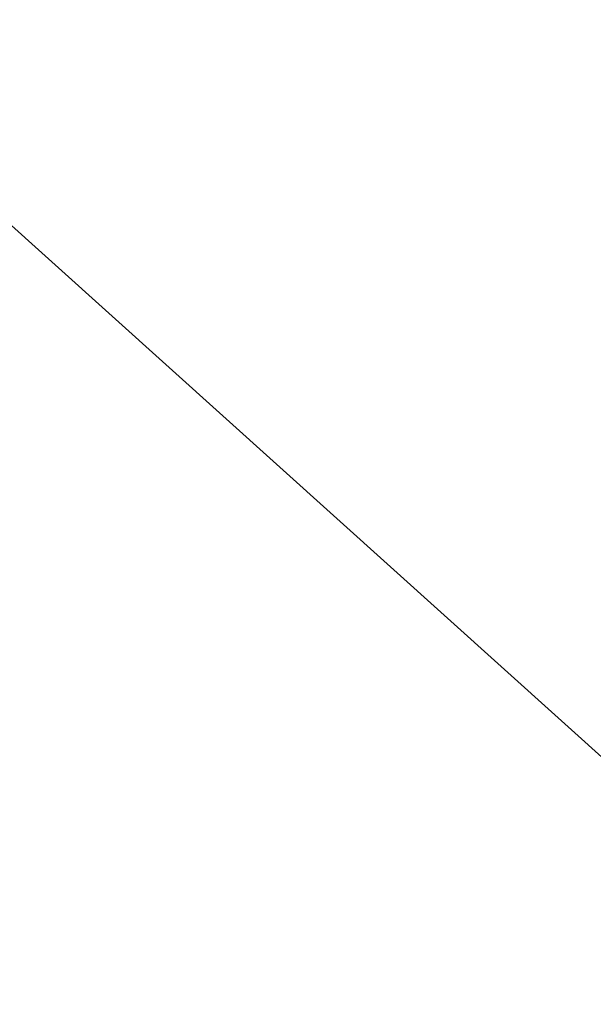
# Model space of a CAD drawing. Header units: metres. Extents: x 163543 to 168130, y 402678 to 405437.
# Tile 865 of 1056: x 165506.24 to 165506.586, y 403939.939 to 403940.533. Entities that reach past the tile are written whole.
import ezdxf
from ezdxf import colors
from ezdxf.entities.mleader import LeaderData, LeaderLine
from ezdxf.math import Vec2, Vec3

# ---------------------------------------------------------------- set-up
doc = ezdxf.new("R2010")
doc.units = ezdxf.units.M
doc.layers.add('X-CA190022.004-UO-KAD_Percelen$0$B-WE-KG-GRENS_PERCEEL-GV', color=150, linetype='Continuous', lineweight=9)
doc.layers.add('X-CA190022.004-UO-TXT_Tekst 1op200$0$X-XX-AL-T25- LEADER BOVENGRONDSE INFRA', color=7, linetype='Continuous', lineweight=25)
doc.styles.add('X-CA190022.004-UO-TXT_Tekst 1op200$0$NLCS-ISO-M200-T25', font='NLCS-ISO.ttf', dxfattribs={"height": 0.5})

msp = doc.modelspace()

# ---------------------------------------------------------------- linework, layer by layer
at = {"layer": 'X-CA190022.004-UO-KAD_Percelen$0$B-WE-KG-GRENS_PERCEEL-GV', "flags": 128}
for points in [[(165415.693, 404055.235), (165426.23, 404028.97), (165434.26, 404017.66), (165450.79, 403994.24), (165458.1, 403985.84), (165465.94, 403977.9), (165485.47, 403959.11), (165489.71, 403955.04), (165500.126, 403945.838), (165504.3, 403942.15), (165507.8, 403939), (165513.006, 403935.006), (165525.447, 403925.461)], [(165196.7, 403790), (165276.2, 403826.7), (165276.248, 403824.924), (165276.3, 403823), (165372.327, 403871.117), (165507.8, 403939), (165504.3, 403942.15), (165497.079, 403937.449), (165489.46, 403932.49), (165323.1, 403852.205), (165220.21, 403802.55), (165215.14, 403802.41), (165211.94, 403806.63), (165196.73, 403847.93)]]:
    msp.add_lwpolyline(points, dxfattribs=at)

# ---------------------------------------------------------------- next in the draw order: leaders
at = {"layer": 'X-CA190022.004-UO-TXT_Tekst 1op200$0$X-XX-AL-T25- LEADER BOVENGRONDSE INFRA'}
ml = msp.add_multileader_mtext('Standard', dxfattribs=at)
ml.set_content('Betonstraatstenen\\PKleur antraciet', color=256, style='X-CA190022.004-UO-TXT_Tekst 1op200$0$NLCS-ISO-M200-T25')
ml.set_leader_properties(color=256, linetype='ByLayer', lineweight=-1)
ml.build(insert=Vec2(0, 0))
ml.multileader.update_dxf_attribs({"text_left_attachment_type": 5, "text_right_attachment_type": 5, "dogleg_length": 0.5, "arrow_head_size": 0.5})
ctx = ml.context
ctx.base_point, ctx.char_height, ctx.arrow_head_size, ctx.landing_gap_size, ctx.plane_origin, ctx.plane_x_axis, ctx.plane_y_axis = Vec3(165499.91448, 403931.66775), 0.5, 0.5, 0.18, Vec3(165489.12288, 403928.19476), Vec3(0.692919, 0.721016), Vec3(-0.721016, 0.692919)
ctx.left_attachment, ctx.right_attachment = 5, 5
notes = []
notes.append((ctx, [(1, (1, 1, 0), (165504.42538, 403936.36156), (-0.692919, -0.721016), 0.5, [(1, [(165517.12847, 403937.50304), (165511.68408, 403940.5303)], 0, [])])]))
ctx.mtext.insert, ctx.mtext.text_direction, ctx.mtext.rotation, ctx.mtext.width, ctx.mtext.flow_direction = Vec3(165499.00575, 403932.79072), Vec3(0.692919, 0.721016), 0.805267, 8.3724177, 5
ctx.mtext.has_bg_fill, ctx.mtext.bg_color, ctx.mtext.bg_scale_factor, ctx.mtext.bg_transparency, ctx.mtext.use_window_bg_color = 1, -1027028792, 1.5, 0, 1
for ctx, leaders in notes:
    for number, flags, end, landing, length, lines in leaders:
        leader = LeaderData()
        leader.index, (leader.has_last_leader_line, leader.has_dogleg_vector, leader.attachment_direction) = number, flags
        leader.last_leader_point, leader.dogleg_vector, leader.dogleg_length = Vec3(end), Vec3(landing), length
        for number, points, colour, breaks in lines:
            line = LeaderLine()
            line.index, line.vertices, line.color, line.breaks = number, Vec3.list(points), colors.encode_raw_color(colour), breaks
            leader.lines.append(line)
        ctx.leaders.append(leader)

doc.saveas('drawing.dxf')
